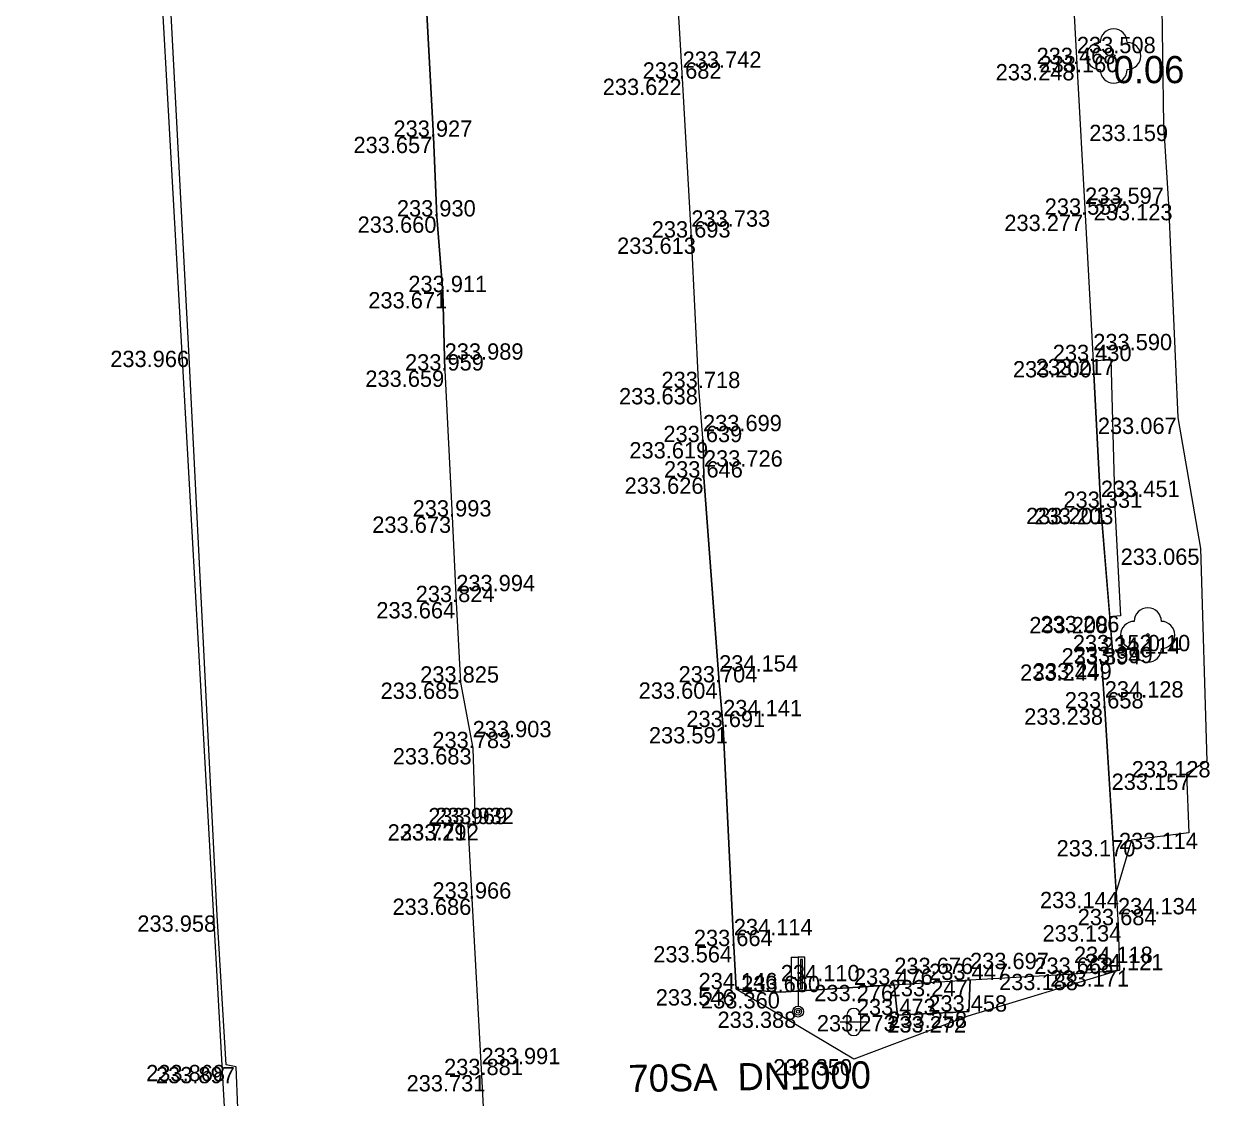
# Model space of a CAD drawing. Extents: x -599516 to -599132, y -1163668 to -1163119.
# Drawn here: x -599515.16 to -599493.05, y -1163375.19 to -1163355.43 of the extents above; entities that cross this region are included whole.
import ezdxf

# ---------------------------------------------------------------- set-up
doc = ezdxf.new("R2010")
doc.units = 0
for name, color, linetype in [('_ZEMERENI OBLAST', 7, 'Continuous'), ('Bod-oznac1', 7, 'Continuous'), ('Bod-oznac2', 7, 'Continuous'), ('Bod-oznac3', 7, 'Continuous'), ('Bod-vyska1', 7, 'Continuous'), ('Bod-vyska2', 7, 'Continuous'), ('Bod-vyska3', 7, 'Continuous'), ('Z_cela-hrobu-dolni-linie', 7, 'Continuous'), ('Z_cela-hrobu-horni-linie', 7, 'Continuous'), ('Z_kanalizace-destova', 7, 'Continuous'), ('Z_komunikace', 7, 'Continuous'), ('Z_kultury-znacky', 7, 'Continuous'), ('Z_nove-stromy-prumer-kmene', 7, 'Continuous'), ('Z_stromy-nove-vysazene', 7, 'Continuous'), ('Z_zdi-ohradni', 7, 'Continuous'), ('Z_znacky-ostatni-orientacni-sloupek', 7, 'Continuous'), ('Z_zpevnene-plochy', 7, 'Continuous')]:
    doc.layers.add(name, color=color, linetype=linetype)

msp = doc.modelspace()

# ---------------------------------------------------------------- linework, layer by layer
at = {"layer": '_ZEMERENI OBLAST'}
msp.add_lwpolyline([(-599246.21, -1163173.61), (-599310.76, -1163161.2), (-599382.471, -1163147.382), (-599418.511, -1163140.298), (-599415.805, -1163126.425), (-599441.73, -1163121.594), (-599445.004, -1163135.25), (-599483.712, -1163127.751), (-599506.25, -1163123.345), (-599510.771, -1163146.476), (-599502.636, -1163301.975), (-599510.038, -1163302.355), (-599510.12, -1163309.17), (-599515.16, -1163309.664), (-599511.204, -1163380.278), (-599506.35, -1163380.56), (-599506.01, -1163391.1), (-599497.946, -1163390.674), (-599491.96, -1163502.01)], dxfattribs=at)
at = {"layer": 'Bod-oznac1'}
for p, q in [((-599495.115, -1163356.021), (-599495.115, -1163356.021)), ((-599495.792, -1163356.169), (-599495.792, -1163356.169)), ((-599503.044, -1163356.438), (-599503.044, -1163356.438)), ((-599494.198, -1163357.286), (-599494.198, -1163357.286)), ((-599507.628, -1163357.507), (-599507.628, -1163357.507)), ((-599494.104, -1163358.744), (-599494.104, -1163358.744)), ((-599507.567, -1163358.973), (-599507.567, -1163358.973)), ((-599495.641, -1163358.941), (-599495.641, -1163358.941)), ((-599502.884, -1163359.361), (-599502.884, -1163359.361)), ((-599507.459, -1163360.365), (-599507.459, -1163360.365)), ((-599512.127, -1163361.444), (-599512.127, -1163361.444)), ((-599495.49, -1163361.634), (-599495.49, -1163361.634)), ((-599495.169, -1163361.593), (-599495.169, -1163361.593)), ((-599507.422, -1163361.808), (-599507.422, -1163361.808)), ((-599502.744, -1163362.13), (-599502.744, -1163362.13)), ((-599493.936, -1163362.675), (-599493.936, -1163362.675)), ((-599502.669, -1163363.125), (-599502.669, -1163363.125)), ((-599502.652, -1163363.776), (-599502.652, -1163363.776)), ((-599507.282, -1163364.494), (-599507.282, -1163364.494)), ((-599495.35, -1163364.334), (-599495.35, -1163364.334)), ((-599495.091, -1163364.337), (-599495.091, -1163364.337)), ((-599493.518, -1163365.083), (-599493.518, -1163365.083)), ((-599507.209, -1163366.068), (-599507.209, -1163366.068)), ((-599495.187, -1163366.342), (-599495.187, -1163366.342)), ((-599494.992, -1163366.323), (-599494.992, -1163366.323)), ((-599494.488, -1163366.673), (-599494.488, -1163366.673)), ((-599495.332, -1163367.216), (-599495.332, -1163367.216)), ((-599495.119, -1163367.192), (-599495.119, -1163367.192)), ((-599507.131, -1163367.55), (-599507.131, -1163367.55)), ((-599502.373, -1163367.546), (-599502.373, -1163367.546)), ((-599495.279, -1163368.024), (-599495.279, -1163368.024)), ((-599502.299, -1163368.368), (-599502.299, -1163368.368)), ((-599506.907, -1163368.755), (-599506.907, -1163368.755)), ((-599493.404, -1163368.993), (-599493.404, -1163368.993)), ((-599493.774, -1163369.224), (-599493.774, -1163369.224)), ((-599506.999, -1163370.156), (-599506.999, -1163370.156)), ((-599506.864, -1163370.152), (-599506.864, -1163370.152)), ((-599494.787, -1163370.447), (-599494.787, -1163370.447)), ((-599493.732, -1163370.313), (-599493.732, -1163370.313)), ((-599506.923, -1163371.524), (-599506.923, -1163371.524)), ((-599495.07, -1163371.4), (-599495.07, -1163371.4)), ((-599511.606, -1163371.833), (-599511.606, -1163371.833)), ((-599495.035, -1163372.013), (-599495.035, -1163372.013)), ((-599502.103, -1163372.397), (-599502.103, -1163372.397)), ((-599495.845, -1163372.908), (-599495.845, -1163372.908)), ((-599495.007, -1163372.842), (-599495.007, -1163372.842)), ((-599499.151, -1163373.111), (-599499.151, -1163373.111)), ((-599497.757, -1163373.021), (-599497.757, -1163373.021)), ((-599502.057, -1163373.191), (-599502.057, -1163373.191)), ((-599501.238, -1163373.244), (-599501.238, -1163373.244)), ((-599500.921, -1163373.603), (-599500.921, -1163373.603)), ((-599499.092, -1163373.667), (-599499.092, -1163373.667)), ((-599497.797, -1163373.688), (-599497.797, -1163373.688)), ((-599497.779, -1163373.603), (-599497.779, -1163373.603)), ((-599499.898, -1163374.476), (-599499.898, -1163374.476)), ((-599511.444, -1163374.584), (-599511.444, -1163374.584)), ((-599511.261, -1163374.621), (-599511.261, -1163374.621)), ((-599506.744, -1163374.771), (-599506.744, -1163374.771))]:
    msp.add_line(p, q, dxfattribs=at)
at = {"layer": 'Bod-oznac2'}
for p, q in [((-599495.792, -1163356.169), (-599495.792, -1163356.169)), ((-599503.044, -1163356.438), (-599503.044, -1163356.438)), ((-599507.628, -1163357.507), (-599507.628, -1163357.507)), ((-599507.567, -1163358.973), (-599507.567, -1163358.973)), ((-599495.641, -1163358.941), (-599495.641, -1163358.941)), ((-599502.884, -1163359.361), (-599502.884, -1163359.361)), ((-599507.459, -1163360.365), (-599507.459, -1163360.365)), ((-599495.49, -1163361.634), (-599495.49, -1163361.634)), ((-599507.422, -1163361.808), (-599507.422, -1163361.808)), ((-599502.744, -1163362.13), (-599502.744, -1163362.13)), ((-599502.669, -1163363.125), (-599502.669, -1163363.125)), ((-599502.652, -1163363.776), (-599502.652, -1163363.776)), ((-599507.282, -1163364.494), (-599507.282, -1163364.494)), ((-599495.35, -1163364.334), (-599495.35, -1163364.334)), ((-599507.209, -1163366.068), (-599507.209, -1163366.068)), ((-599495.332, -1163367.216), (-599495.332, -1163367.216)), ((-599495.119, -1163367.192), (-599495.119, -1163367.192)), ((-599507.131, -1163367.55), (-599507.131, -1163367.55)), ((-599502.373, -1163367.546), (-599502.373, -1163367.546)), ((-599495.279, -1163368.024), (-599495.279, -1163368.024)), ((-599502.299, -1163368.368), (-599502.299, -1163368.368)), ((-599506.907, -1163368.755), (-599506.907, -1163368.755)), ((-599506.999, -1163370.156), (-599506.999, -1163370.156)), ((-599506.864, -1163370.152), (-599506.864, -1163370.152)), ((-599506.923, -1163371.524), (-599506.923, -1163371.524)), ((-599495.035, -1163372.013), (-599495.035, -1163372.013)), ((-599502.103, -1163372.397), (-599502.103, -1163372.397)), ((-599495.845, -1163372.908), (-599495.845, -1163372.908)), ((-599495.007, -1163372.842), (-599495.007, -1163372.842)), ((-599499.151, -1163373.111), (-599499.151, -1163373.111)), ((-599497.757, -1163373.021), (-599497.757, -1163373.021)), ((-599502.057, -1163373.191), (-599502.057, -1163373.191)), ((-599501.238, -1163373.244), (-599501.238, -1163373.244)), ((-599499.092, -1163373.667), (-599499.092, -1163373.667)), ((-599497.779, -1163373.603), (-599497.779, -1163373.603)), ((-599506.744, -1163374.771), (-599506.744, -1163374.771))]:
    msp.add_line(p, q, dxfattribs=at)
at = {"layer": 'Bod-oznac3'}
for p, q in [((-599495.792, -1163356.169), (-599495.792, -1163356.169)), ((-599503.044, -1163356.438), (-599503.044, -1163356.438)), ((-599495.641, -1163358.941), (-599495.641, -1163358.941)), ((-599502.884, -1163359.361), (-599502.884, -1163359.361)), ((-599495.49, -1163361.634), (-599495.49, -1163361.634)), ((-599507.422, -1163361.808), (-599507.422, -1163361.808)), ((-599502.669, -1163363.125), (-599502.669, -1163363.125)), ((-599502.652, -1163363.776), (-599502.652, -1163363.776)), ((-599495.35, -1163364.334), (-599495.35, -1163364.334)), ((-599507.209, -1163366.068), (-599507.209, -1163366.068)), ((-599495.332, -1163367.216), (-599495.332, -1163367.216)), ((-599502.373, -1163367.546), (-599502.373, -1163367.546)), ((-599495.279, -1163368.024), (-599495.279, -1163368.024)), ((-599502.299, -1163368.368), (-599502.299, -1163368.368)), ((-599506.907, -1163368.755), (-599506.907, -1163368.755)), ((-599495.035, -1163372.013), (-599495.035, -1163372.013)), ((-599502.103, -1163372.397), (-599502.103, -1163372.397)), ((-599495.845, -1163372.908), (-599495.845, -1163372.908)), ((-599499.151, -1163373.111), (-599499.151, -1163373.111)), ((-599497.757, -1163373.021), (-599497.757, -1163373.021)), ((-599501.238, -1163373.244), (-599501.238, -1163373.244)), ((-599506.744, -1163374.771), (-599506.744, -1163374.771))]:
    msp.add_line(p, q, dxfattribs=at)
at = {"layer": 'Z_cela-hrobu-dolni-linie'}
for p, q in [((-599499.151, -1163373.111), (-599497.757, -1163373.021)), ((-599501.238, -1163373.244), (-599502.057, -1163373.191))]:
    msp.add_line(p, q, dxfattribs=at)
for points in [[(-599495.932, -1163353.577), (-599495.792, -1163356.169), (-599495.641, -1163358.941), (-599495.49, -1163361.634)], [(-599495.07, -1163371.4), (-599495.279, -1163368.024), (-599495.332, -1163367.216), (-599495.119, -1163367.192), (-599495.187, -1163366.342), (-599495.35, -1163364.334), (-599495.49, -1163361.634)], [(-599497.757, -1163373.021), (-599495.845, -1163372.908), (-599495.007, -1163372.842)], [(-599499.151, -1163373.111), (-599501.238, -1163373.244)]]:
    msp.add_lwpolyline(points, dxfattribs=at)
at = {"layer": 'Z_cela-hrobu-horni-linie'}
for points in [[(-599495.932, -1163353.577), (-599495.792, -1163356.169), (-599495.792, -1163356.169), (-599495.641, -1163358.941), (-599495.641, -1163358.941), (-599495.49, -1163361.634), (-599495.49, -1163361.634), (-599495.35, -1163364.334), (-599495.35, -1163364.334), (-599495.119, -1163367.192)], [(-599507.422, -1163361.808), (-599507.459, -1163360.365), (-599507.567, -1163358.973), (-599507.628, -1163357.507), (-599507.776, -1163354.779)], [(-599502.669, -1163363.125), (-599502.669, -1163363.125), (-599502.744, -1163362.13), (-599502.884, -1163359.361), (-599502.884, -1163359.361), (-599503.044, -1163356.438), (-599503.044, -1163356.438), (-599503.127, -1163355.093)], [(-599507.422, -1163361.808), (-599507.422, -1163361.808), (-599507.282, -1163364.494), (-599507.209, -1163366.068), (-599507.209, -1163366.068), (-599507.131, -1163367.55), (-599506.907, -1163368.755), (-599506.907, -1163368.755), (-599506.864, -1163370.152), (-599506.999, -1163370.156), (-599506.923, -1163371.524), (-599506.744, -1163374.771), (-599506.744, -1163374.771), (-599506.493, -1163379.529)], [(-599502.669, -1163363.125), (-599502.652, -1163363.776), (-599502.652, -1163363.776), (-599502.373, -1163367.546), (-599502.373, -1163367.546), (-599502.299, -1163368.368), (-599502.299, -1163368.368), (-599502.103, -1163372.397), (-599502.103, -1163372.397), (-599502.057, -1163373.191), (-599501.238, -1163373.244), (-599501.238, -1163373.244), (-599499.151, -1163373.111), (-599497.757, -1163373.021), (-599495.845, -1163372.908), (-599495.845, -1163372.908), (-599495.007, -1163372.842)], [(-599495.119, -1163367.192), (-599495.332, -1163367.216), (-599495.332, -1163367.216), (-599495.279, -1163368.024), (-599495.279, -1163368.024), (-599495.035, -1163372.013), (-599495.035, -1163372.013), (-599495.007, -1163372.842)]]:
    msp.add_lwpolyline(points, dxfattribs=at)
at = {"layer": 'Z_komunikace'}
for points in [[(-599496.77, -1163314.404), (-599496.737, -1163314.993), (-599496.318, -1163316.655), (-599496.238, -1163317.885), (-599496.069, -1163319.529), (-599495.6, -1163327.62), (-599495.205, -1163336.299), (-599494.781, -1163342.887), (-599494.621, -1163344.702), (-599494.743, -1163347.039), (-599494.685, -1163348.117), (-599494.233, -1163354.684), (-599494.198, -1163357.286), (-599494.104, -1163358.744), (-599493.936, -1163362.675), (-599493.518, -1163365.083)], [(-599502.669, -1163363.125), (-599502.744, -1163362.13), (-599502.884, -1163359.361), (-599503.044, -1163356.438), (-599503.127, -1163355.093), (-599503.192, -1163353.747), (-599503.365, -1163350.96), (-599503.552, -1163348.226), (-599503.573, -1163346.629), (-599503.64, -1163345.702), (-599503.729, -1163344.12), (-599503.792, -1163342.693), (-599503.94, -1163339.934), (-599504.074, -1163337.179), (-599504.211, -1163334.385), (-599504.361, -1163331.603), (-599504.514, -1163328.868), (-599504.667, -1163324.621), (-599504.727, -1163323.164), (-599504.765, -1163322.186), (-599504.812, -1163321.556)], [(-599507.776, -1163354.779), (-599507.628, -1163357.507), (-599507.567, -1163358.973), (-599507.459, -1163360.365), (-599507.422, -1163361.808)], [(-599507.422, -1163361.808), (-599507.282, -1163364.494), (-599507.209, -1163366.068), (-599507.131, -1163367.55), (-599506.907, -1163368.755), (-599506.864, -1163370.152), (-599506.999, -1163370.156), (-599506.923, -1163371.524), (-599506.744, -1163374.771), (-599506.493, -1163379.529)], [(-599493.518, -1163365.083), (-599493.404, -1163368.993), (-599493.774, -1163369.224), (-599493.732, -1163370.313), (-599494.787, -1163370.447), (-599495.07, -1163371.4), (-599495.035, -1163372.013), (-599495.007, -1163372.842), (-599497.797, -1163373.688), (-599499.898, -1163374.476), (-599502.057, -1163373.191), (-599502.103, -1163372.397), (-599502.299, -1163368.368), (-599502.373, -1163367.546), (-599502.652, -1163363.776), (-599502.669, -1163363.125)]]:
    msp.add_lwpolyline(points, dxfattribs=at)
at = {"layer": 'Z_kultury-znacky'}
for p, q in [((-599500.146, -1163373.793), (-599499.646, -1163373.793)), ((-599500.021, -1163373.668), (-599500.021, -1163373.918)), ((-599499.771, -1163373.668), (-599499.771, -1163373.918))]:
    msp.add_line(p, q, dxfattribs=at)
for centre, start, end in [((-599499.896, -1163373.668), 0, 180), ((-599499.896, -1163373.918), 180, 0)]:
    msp.add_arc(centre, 0.125, start, end, dxfattribs=at)
at = {"layer": 'Z_stromy-nove-vysazene'}
for centre in [(-599495.115, -1163356.021), (-599494.488, -1163366.673)]:
    msp.add_circle(centre, 0.025, dxfattribs=at)
for centre, start, end in [((-599495.115, -1163355.771), 0, 180), ((-599495.365, -1163356.021), 90, 270), ((-599494.865, -1163356.021), 270, 90), ((-599495.115, -1163356.271), 180, 0), ((-599494.488, -1163366.423), 0, 180), ((-599494.738, -1163366.673), 90, 270), ((-599494.238, -1163366.673), 270, 90), ((-599494.488, -1163366.923), 180, 0)]:
    msp.add_arc(centre, 0.25, start, end, dxfattribs=at)
at = {"layer": 'Z_zdi-ohradni'}
msp.add_lwpolyline([(-599506.493, -1163379.529), (-599507.268, -1163379.587), (-599507.164, -1163379.797), (-599507.629, -1163379.806), (-599508.432, -1163379.685), (-599509.367, -1163379.344), (-599510.369, -1163378.59), (-599510.546, -1163378.381), (-599511.111, -1163377.408), (-599511.484, -1163376.101), (-599511.196, -1163376.141), (-599511.261, -1163374.621), (-599511.444, -1163374.584), (-599511.606, -1163371.833), (-599512.127, -1163361.444), (-599513.215, -1163340.763), (-599513.608, -1163333.055), (-599514.082, -1163324.326), (-599514.594, -1163314.651)], dxfattribs=at)
at = {"layer": 'Z_znacky-ostatni-orientacni-sloupek'}
for p, q in [((-599501.046, -1163372.603), (-599501.046, -1163373.228)), ((-599501.046, -1163372.603), (-599500.921, -1163372.603)), ((-599501.046, -1163373.228), (-599500.921, -1163373.228)), ((-599500.921, -1163373.228), (-599500.921, -1163373.503))]:
    msp.add_line(p, q, dxfattribs=at)
for points in [[(-599500.921, -1163373.228), (-599500.796, -1163373.228), (-599500.796, -1163372.603), (-599500.921, -1163372.603)], [(-599500.878, -1163373.186), (-599500.838, -1163373.186), (-599500.838, -1163372.646), (-599500.878, -1163372.646)]]:
    msp.add_lwpolyline(points, close=True, dxfattribs=at)
for radius in [0.1, 0.065, 0.03]:
    msp.add_circle((-599500.921, -1163373.603), radius, dxfattribs=at)
at = {"layer": 'Z_zpevnene-plochy'}
for points in [[(-599495.49, -1163361.634), (-599495.169, -1163361.593), (-599495.091, -1163364.337)], [(-599495.091, -1163364.337), (-599494.992, -1163366.323), (-599495.187, -1163366.342)], [(-599497.757, -1163373.021), (-599497.779, -1163373.603), (-599499.092, -1163373.667), (-599499.151, -1163373.111)], [(-599499.151, -1163373.111), (-599499.092, -1163373.667), (-599497.779, -1163373.603), (-599497.757, -1163373.021)]]:
    msp.add_lwpolyline(points, dxfattribs=at)

# ---------------------------------------------------------------- texts
at = {"layer": 'Bod-vyska1'}
for s, p in [('233.160', (-599496.479, -1163356.321)), ('233.248', (-599497.285, -1163356.469)), ('233.622', (-599504.514, -1163356.738)), ('233.159', (-599495.564, -1163357.586)), ('233.657', (-599509.1, -1163357.807)), ('233.123', (-599495.482, -1163359.044)), ('233.660', (-599509.024, -1163359.273)), ('233.277', (-599497.126, -1163359.241)), ('233.613', (-599504.25, -1163359.661)), ('233.671', (-599508.827, -1163360.665)), ('233.966', (-599513.574, -1163361.744)), ('233.200', (-599496.968, -1163361.934)), ('233.217', (-599496.548, -1163361.893)), ('233.659', (-599508.881, -1163362.108)), ('233.638', (-599504.214, -1163362.43)), ('233.067', (-599495.406, -1163362.975)), ('233.619', (-599504.024, -1163363.425)), ('233.626', (-599504.111, -1163364.076)), ('233.673', (-599508.754, -1163364.794)), ('233.201', (-599496.726, -1163364.634)), ('233.203', (-599496.571, -1163364.637)), ('233.065', (-599494.986, -1163365.383)), ('233.664', (-599508.679, -1163366.368)), ('233.208', (-599496.667, -1163366.642)), ('233.206', (-599496.46, -1163366.623)), ('233.152', (-599495.866, -1163366.973)), ('233.244', (-599496.836, -1163367.516)), ('233.249', (-599496.601, -1163367.492)), ('233.685', (-599508.601, -1163367.85)), ('233.604', (-599503.853, -1163367.846)), ('233.238', (-599496.761, -1163368.324)), ('233.591', (-599503.665, -1163368.668)), ('233.683', (-599508.377, -1163369.055)), ('233.128', (-599494.782, -1163369.293)), ('233.157', (-599495.153, -1163369.524)), ('233.729', (-599508.471, -1163370.456)), ('233.712', (-599508.243, -1163370.452)), ('233.170', (-599496.165, -1163370.747)), ('233.114', (-599495.017, -1163370.613)), ('233.686', (-599508.382, -1163371.824)), ('233.144', (-599496.47, -1163371.7)), ('233.958', (-599513.076, -1163372.133)), ('233.134', (-599496.424, -1163372.313)), ('233.564', (-599503.585, -1163372.697)), ('233.188', (-599497.223, -1163373.208)), ('233.171', (-599496.282, -1163373.142)), ('233.276', (-599500.623, -1163373.411)), ('233.247', (-599499.252, -1163373.321)), ('233.546', (-599503.539, -1163373.491)), ('233.360', (-599502.706, -1163373.544)), ('233.388', (-599502.403, -1163373.903)), ('233.273', (-599500.575, -1163373.967)), ('233.272', (-599499.28, -1163373.988)), ('233.258', (-599499.261, -1163373.903)), ('233.350', (-599501.378, -1163374.776)), ('233.868', (-599512.914, -1163374.884)), ('233.897', (-599512.733, -1163374.921)), ('233.731', (-599508.123, -1163375.071))]:
    msp.add_text(s, height=0.3, dxfattribs=at).set_placement(p)
at = {"layer": 'Bod-vyska2'}
for s, p in [('233.468', (-599496.533, -1163356.169)), ('233.682', (-599503.779, -1163356.438)), ('233.927', (-599508.364, -1163357.507)), ('233.930', (-599508.301, -1163358.973)), ('233.557', (-599496.383, -1163358.941)), ('233.693', (-599503.613, -1163359.361)), ('233.911', (-599508.09, -1163360.365)), ('233.430', (-599496.235, -1163361.634)), ('233.959', (-599508.151, -1163361.808)), ('233.718', (-599503.434, -1163362.13)), ('233.639', (-599503.398, -1163363.125)), ('233.646', (-599503.387, -1163363.776)), ('233.331', (-599496.039, -1163364.334)), ('233.993', (-599508.011, -1163364.494)), ('233.824', (-599507.955, -1163366.068)), ('233.394', (-599496.073, -1163367.216)), ('233.399', (-599495.848, -1163367.192)), ('233.825', (-599507.872, -1163367.55)), ('233.704', (-599503.119, -1163367.546)), ('233.658', (-599496.014, -1163368.024)), ('233.691', (-599502.976, -1163368.368)), ('233.783', (-599507.649, -1163368.755)), ('233.969', (-599507.723, -1163370.156)), ('233.932', (-599507.599, -1163370.152)), ('233.966', (-599507.647, -1163371.524)), ('233.684', (-599495.776, -1163372.013)), ('233.664', (-599502.838, -1163372.397)), ('233.668', (-599496.574, -1163372.908)), ('234.121', (-599495.649, -1163372.842)), ('234.146', (-599502.751, -1163373.191)), ('233.476', (-599499.893, -1163373.111)), ('233.447', (-599498.51, -1163373.021)), ('233.660', (-599501.966, -1163373.244)), ('233.473', (-599499.839, -1163373.667)), ('233.458', (-599498.525, -1163373.603)), ('233.881', (-599507.433, -1163374.771))]:
    msp.add_text(s, height=0.3, dxfattribs=at).set_placement(p)
at = {"layer": 'Bod-vyska3'}
for s, p in [('233.508', (-599495.792, -1163355.969)), ('233.742', (-599503.044, -1163356.238)), ('233.597', (-599495.641, -1163358.741)), ('233.733', (-599502.884, -1163359.161)), ('233.590', (-599495.49, -1163361.434)), ('233.989', (-599507.422, -1163361.608)), ('233.699', (-599502.669, -1163362.925)), ('233.726', (-599502.652, -1163363.576)), ('233.451', (-599495.35, -1163364.134)), ('233.994', (-599507.209, -1163365.868)), ('234.114', (-599495.332, -1163367.016)), ('234.154', (-599502.373, -1163367.346)), ('234.128', (-599495.279, -1163367.824)), ('234.141', (-599502.299, -1163368.168)), ('233.903', (-599506.907, -1163368.555)), ('234.134', (-599495.035, -1163371.813)), ('234.114', (-599502.103, -1163372.197)), ('234.118', (-599495.845, -1163372.708)), ('233.676', (-599499.151, -1163372.911)), ('233.697', (-599497.757, -1163372.821)), ('234.110', (-599501.238, -1163373.044)), ('233.991', (-599506.744, -1163374.571))]:
    msp.add_text(s, height=0.3, dxfattribs=at).set_placement(p)
at = {"layer": 'Z_kanalizace-destova'}
msp.add_text('70SA  DN1000', height=0.5, rotation=0.8872, dxfattribs=at).set_placement((-599504.037, -1163375.084))
at = {"layer": 'Z_nove-stromy-prumer-kmene'}
for s, height, p in [('0.06', 0.5, (-599495.115, -1163356.521)), ('0.10', 0.3, (-599494.488, -1163366.973))]:
    msp.add_text(s, height=height, dxfattribs=at).set_placement(p)

doc.saveas('drawing.dxf')
